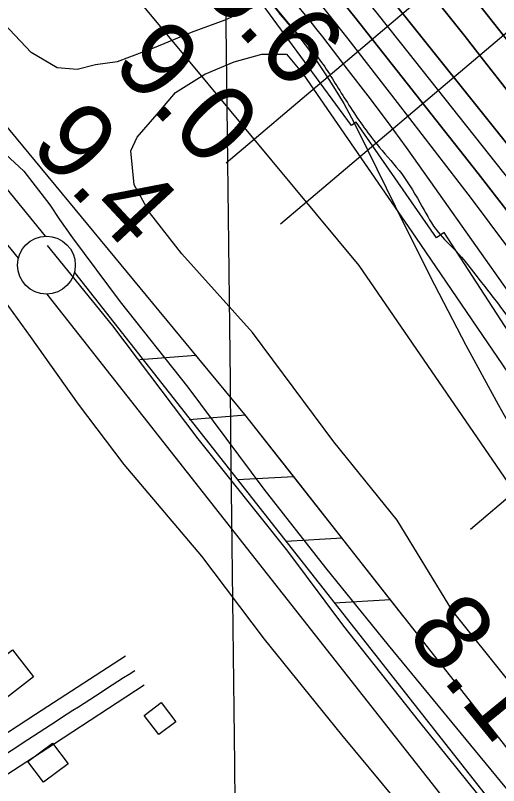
# Model space of a CAD drawing. Extents: x 3684037 to 3722149, y 433263 to 459021.
# Drawn here: x 3703824 to 3704242, y 449351 to 450017 of the extents above; entities that cross this region are included whole.
import ezdxf

# ---------------------------------------------------------------- set-up
doc = ezdxf.new("R2010")
doc.units = 0
for name, color, linetype in [('V-BLDG-OTLN', 7, 'Continuous'), ('V-FLOD-BASE', 7, 'Continuous'), ('V-GRID-MAJR', 7, 'Continuous'), ('V-LEVE-TOET', 7, 'Continuous'), ('V-RIVR-EDGE', 7, 'Continuous'), ('V-RIVR-RANG', 7, 'Continuous'), ('V-ROAD-CNTR', 7, 'Continuous'), ('V-RRAP-FSHR', 7, 'Continuous'), ('V-RRAP-RVMT', 7, 'Continuous'), ('V-SITE-VEGE', 7, 'Continuous'), ('V-SURV-LINE', 7, 'Continuous'), ('V-TOPO-DPTH', 7, 'Continuous'), ('V-TOPO-MINR', 7, 'Continuous'), ('V-TOPO-WATR', 7, 'Continuous'), ('V-UTIL-IDEN', 7, 'Continuous'), ('V-UTIL-LINE', 7, 'Continuous')]:
    doc.layers.add(name, color=color, linetype=linetype)

msp = doc.modelspace()

# ---------------------------------------------------------------- linework, layer by layer
at = {"layer": 'V-BLDG-OTLN'}
for points in [[(3703839.39, 449445.4), (3703780.87, 449400.2), (3703762.69, 449423.74), (3703821.2, 449468.94)], [(3703947.74, 449395.52), (3703935.11, 449412.14), (3703949.81, 449423.31), (3703962.44, 449406.69)], [(3703869.29, 449370.27), (3703848.01, 449354.32), (3703834.61, 449372.19), (3703855.89, 449388.14)]]:
    msp.add_lwpolyline(points, close=True, dxfattribs=at)
at = {"layer": 'V-FLOD-BASE'}
msp.add_lwpolyline([(3703851.33, 449818.49), (3703907.73, 449748.87), (3703981.54, 449651.3), (3704059.03, 449554.27), (3704107.53, 449489.4), (3704171.85, 449407.66), (3704239.85, 449323.28)], dxfattribs=at)
at = {"layer": 'V-GRID-MAJR'}
msp.add_spline([(3704135.7, 438862.18), (3704065.22, 444919.15), (3703994.7, 450979.58), (3703924.18, 457040.01), (3703924.14, 457043.47)], degree=3, dxfattribs=at)
at = {"layer": 'V-LEVE-TOET'}
for points in [[(3703802.99, 449908.44), (3703830.93, 449882.6), (3703853.6, 449853.6), (3703862.03, 449840.94), (3703873.1, 449825.11), (3703914.22, 449769.74), (3703972.74, 449695.91), (3704038.63, 449607.84), (3704091.88, 449539.8), (3704146.18, 449472.82), (3704217.35, 449386.33), (3704291.68, 449296.15)], [(3704165.13, 449324.12), (3704106.09, 449395.32), (3704039.14, 449478.12), (3703984.84, 449549.84), (3703917.89, 449628.95), (3703878.35, 449681.16), (3703836.7, 449739.7), (3703806.65, 449781.36)]]:
    msp.add_lwpolyline(points, dxfattribs=at)
at = {"layer": 'V-RIVR-EDGE'}
msp.add_spline([(3696491.01, 456956.98), (3696499.46, 456945.34), (3696522.43, 456915.36), (3696551.06, 456881.73), (3696592.6, 456839.57), (3696607.93, 456824.57), (3696661.56, 456762.17), (3696696.26, 456732.56), (3696736.59, 456690.41), (3696782.99, 456647.43), (3696798.72, 456631.62), (3696862.88, 456574.85), (3696899.59, 456542.81), (3696931.08, 456518.47), (3696942.36, 456503.48), (3696952.45, 456494.97), (3696962.14, 456487.66), (3696987.16, 456470.62), (3697014.61, 456451.55), (3697061.04, 456420.29), (3697092.52, 456395.55), (3697134.08, 456360.67), (3697166.78, 456335.52), (3697185.73, 456316.47), (3697201.46, 456298.23), (3697211.53, 456284.46), (3697233.7, 456256.1), (3697255.88, 456230.97), (3697279.27, 456203.82), (3697316.37, 456164.91), (3697353.48, 456123.98), (3697376.87, 456099.66), (3697406.33, 456076.13), (3697430.14, 456057.88), (3697450.33, 456044.89), (3697520.13, 455982.44), (3697544.34, 455963.37), (3697581.9, 455942.25), (3697614.61, 455926), (3697632.78, 455913.82), (3697662.24, 455891.91), (3697710.26, 455848.12), (3697757.45, 455800.7), (3697792.14, 455767.05), (3697833.3, 455729.34), (3697868.4, 455696.9), (3697895.83, 455673.38), (3697933.75, 455633.66), (3697972.88, 455598.38), (3698039.46, 455539.58), (3698090.29, 455492.15), (3698135.88, 455447.55), (3698177.02, 455406.61), (3698217.74, 455359.2), (3698254.45, 455321.1), (3698281.47, 455292.72), (3698316.18, 455265.55), (3698357.36, 455240.78), (3698381.98, 455222.12), (3698407.8, 455194.96), (3698430.77, 455163.36), (3698450.93, 455141.88), (3698487.66, 455113.89), (3698517.53, 455091.17), (3698534.07, 455076.97), (3698556.24, 455049.42), (3698582.46, 455019.84), (3698614.72, 454987.01), (3698657.08, 454947.27), (3698691.37, 454913.62), (3698718, 454887.28), (3698807.16, 454806.58), (3698837.41, 454775.78), (3698881.4, 454739.68), (3698910.45, 454713.73), (3698949.18, 454677.64), (3698989.11, 454637.11), (3699039.14, 454591.7), (3699066.57, 454562.92), (3699088.77, 454545.47), (3699187.23, 454465.17), (3699228.39, 454429.88), (3699268.34, 454393.8), (3699300.6, 454360.56), (3699328.84, 454330.56), (3699382.5, 454285.14), (3699427.29, 454244.19), (3699474.49, 454199.59), (3699500.3, 454170.41), (3699532.57, 454139.2), (3699563.24, 454114.46), (3699588.66, 454093.77), (3699608.43, 454073.91), (3699636.65, 454041.49), (3699659.24, 454015.55), (3699675.77, 453998.53), (3699726.99, 453942.6), (3699768.93, 453898.01), (3699807.65, 453854.65), (3699829.44, 453837.61), (3699865.77, 453811.24), (3699885.13, 453793.8), (3699924.68, 453762.57), (3699939.63, 453754.85), (3699950.95, 453754.42), (3699975.6, 453746.67), (3700001.84, 453731.24), (3700023.64, 453714.2), (3700032.9, 453700.84), (3700036.11, 453688.7), (3700042.15, 453679.38), (3700052.63, 453667.23), (3700065.94, 453651.02), (3700072.38, 453638.47), (3700079.63, 453627.94), (3700095.35, 453607.27), (3700141.31, 453551.36), (3700161.45, 453521.38), (3700185.64, 453491.4), (3700219.92, 453452.9), (3700237.25, 453429.81), (3700255.39, 453407.52), (3700340.92, 453326.44), (3700393.37, 453280.61), (3700435.74, 453243.71), (3700480.94, 453207.61), (3700509.2, 453188.54), (3700535.04, 453172.3), (3700559.26, 453156.47), (3700600.44, 453130.89), (3700613.76, 453121.15), (3700623.46, 453116.28), (3700639.19, 453100.47), (3700647.65, 453090.74), (3700674.71, 453074.9), (3700691.25, 453060.71), (3700727.58, 453033.93), (3700758.25, 453008.78), (3700801.44, 452977.54), (3700837.37, 452952.38), (3700871.67, 452924.8), (3700903.95, 452898.44), (3700927.77, 452880.99), (3700958.44, 452857.86), (3701015.34, 452807.99), (3701048.43, 452780.41), (3701075.48, 452762.95), (3701104.95, 452743.47), (3701127.16, 452730.88), (3701156.63, 452713.42), (3701182.87, 452695.56), (3701204.67, 452682.16), (3701235.37, 452666.32), (3701255.56, 452654.14), (3701285.83, 452633.03), (3701312.86, 452607.09), (3701321.33, 452599.79), (3701332.23, 452591.67), (3701350.39, 452577.48), (3701370.57, 452560.44), (3701389.13, 452544.63), (3701408.91, 452532.04), (3701434.36, 452518.63), (3701456.18, 452512.11), (3701467.08, 452506.42), (3701486.05, 452491.01), (3701499.77, 452482.08), (3701518.75, 452468.28), (3701537.72, 452454.08), (3701554.26, 452439.49), (3701575.24, 452422.85), (3701592.2, 452410.28), (3701622.47, 452387.15), (3701647.09, 452368.49), (3701696.32, 452326.72), (3701727.79, 452300.36), (3701754.02, 452278.86), (3701780.66, 452258.17), (3701815.38, 452234.23), (3701863.81, 452194.89), (3701890.45, 452176.22), (3701916.7, 452162), (3701938.89, 452143.34), (3701962.31, 452129.94), (3701986.93, 452112.09), (3702011.95, 452090.6), (3702032.94, 452074.37), (3702051.1, 452058.55), (3702109.2, 452006.65), (3702158.04, 451973.37), (3702192.75, 451944.17), (3702212.11, 451923.9), (3702228.25, 451910.12), (3702239.56, 451906.04), (3702258.94, 451893.46), (3702276.69, 451876.03), (3702294.85, 451861.43), (3702325.52, 451839.11), (3702353.77, 451816.4), (3702388.48, 451789.62), (3702409.06, 451772.59), (3702442.56, 451743.39), (3702493.4, 451700.4), (3702516.8, 451677.7), (3702543.84, 451656.2), (3702589.05, 451624.55), (3702615.68, 451603.86), (3702648.37, 451577.9), (3702681.06, 451551.13), (3702714.15, 451522.34), (3702744.82, 451496.38), (3702761.76, 451479.36), (3702791.61, 451448.55), (3702806.52, 451427.89), (3702821.83, 451408.04), (3702843.21, 451386.55), (3702872.26, 451361.01), (3702910.6, 451327.75), (3702933.18, 451303.03), (3702957.78, 451275.47), (3702989.23, 451239), (3703050.15, 451184.26), (3703086.05, 451144.95), (3703114.68, 451113.34), (3703144.52, 451080.11), (3703160.65, 451061.87), (3703178, 451046.86), (3703202.6, 451019.71), (3703240.51, 450979.58), (3703264.72, 450956.48), (3703289.72, 450930.13), (3703316.74, 450902.16), (3703339.74, 450878.65), (3703374.42, 450840.15), (3703418.36, 450788.28), (3703459.08, 450738.85), (3703496.19, 450699.53), (3703592.58, 450595.78), (3703613.16, 450579.55), (3703630.9, 450558.88), (3703650.24, 450530.53), (3703671.59, 450496.51), (3703693.35, 450468.15), (3703725.21, 450432.89), (3703758.29, 450400.86), (3703788.55, 450373.7), (3703807.1, 450353.03), (3703820.41, 450338.03), (3703842.98, 450309.27), (3703868.37, 450275.64), (3703879.24, 450255.8), (3703887.68, 450233.54), (3703893.72, 450223.82), (3703916.29, 450193.44), (3703936.04, 450167.51), (3703950.95, 450147.66), (3704020.69, 450060.95), (3704036.82, 450041.5), (3704044.07, 450029.75), (3704061.81, 450007.88), (3704081.17, 449986.4), (3704102.92, 449954.4), (3704113.39, 449937.79), (3704138.38, 449903.36), (3704157.73, 449880.26), (3704175.46, 449851.91), (3704189.15, 449830.04), (3704204.88, 449813.42), (3704221.81, 449792.76), (3704273.77, 449711.76), (3704281.41, 449690.71), (3704297.12, 449666.01), (3704324.1, 449622.27), (3704340.63, 449601.6), (3704382.92, 449535.99), (3704402.67, 449506.83), (3704415.95, 449482.53), (3704431.66, 449459.44), (3704449.4, 449437.16), (3704471.98, 449410.42), (3704491.34, 449390.55), (3704521.18, 449354.9), (3704545.76, 449323.7), (3704553.81, 449308.31), (3704563.07, 449292.11), (3704576.77, 449271.05), (3704594.9, 449242.3), (3704618.66, 449204.23), (3704654.93, 449156.02), (3704685.15, 449111.87), (3704709.72, 449071.77), (3704733.89, 449034.11), (3704765.72, 448985.91), (3704789.88, 448945.01), (3704815.26, 448906.53), (3704829.35, 448881.42), (3704849.89, 448850.24), (3704868.83, 448820.67), (3704884.95, 448801.63), (3704901.08, 448780.96), (3704913.97, 448762.33), (3704925.64, 448740.06), (3704932.48, 448726.7), (3704949.8, 448698.35), (3704967.55, 448682.54), (3704988.15, 448670.76), (3705014.8, 448656.95), (3705046.3, 448639.88), (3705064.06, 448624.47), (3705092.28, 448592.05), (3705105.17, 448573.42), (3705120.49, 448553.97), (3705145.89, 448522.77), (3705180.17, 448483.87), (3705197.5, 448460.37), (3705228.52, 448416.22), (3705268.84, 448365.58), (3705295.84, 448328.31), (3705331.7, 448279.29), (3705359.5, 448238.78), (3705380.04, 448203.15), (3705402.15, 448152.55), (3705422.25, 448101.95), (3705439.55, 448066.32), (3705459.26, 448025.43)], degree=3, dxfattribs=at)
at = {"layer": 'V-ROAD-CNTR'}
for points in [[(3703243.12, 448998.09), (3703266.22, 449009.63), (3703289.05, 449021.04), (3703335.36, 449046.58), (3703379.3, 449075.9), (3703447.14, 449126.72), (3703514.44, 449178.68), (3703573.37, 449225.48), (3703632.98, 449272.07), (3703697.48, 449318.53), (3703763.37, 449362.61), (3703841.14, 449413.15), (3703918.83, 449463.63)], [(3703256.54, 448971.25), (3703279.63, 448982.8), (3703303, 448994.48), (3703350.96, 449020.93), (3703396.63, 449051.39), (3703465.3, 449102.84), (3703532.94, 449155.06), (3703591.94, 449201.91), (3703650.99, 449248.07), (3703714.59, 449293.88), (3703779.89, 449337.56), (3703857.49, 449388), (3703935.17, 449438.48)]]:
    msp.add_lwpolyline(points, dxfattribs=at)
msp.add_spline([(3703249.83, 448984.67), (3703296.03, 449007.76), (3703387.96, 449063.65), (3703523.69, 449166.87), (3703641.99, 449260.07), (3703771.63, 449350.09), (3703927, 449451.06)], degree=3, dxfattribs=at)
at = {"layer": 'V-RRAP-FSHR'}
for p, q in [((3703979.89, 449723.39), (3703931.21, 449719.49)), ((3703979.89, 449723.39), (3703931.21, 449719.49)), ((3704022.59, 449671.72), (3703973.91, 449667.83)), ((3704022.59, 449671.72), (3703973.91, 449667.83)), ((3704064.37, 449618.55), (3704015.61, 449615.85)), ((3704064.37, 449618.55), (3704015.61, 449615.85)), ((3704106.25, 449565.27), (3704057.5, 449562.57)), ((3704106.25, 449565.27), (3704057.5, 449562.57)), ((3704148.14, 449512), (3704099.38, 449509.29)), ((3704148.14, 449512), (3704099.38, 449509.29))]:
    msp.add_line(p, q, dxfattribs=at)
for points in [[(3696447.93, 456956.48), (3696463.25, 456935.99), (3696844.22, 456552.5), (3697679.41, 455804.34), (3698342.54, 455206.3), (3699589.55, 454026.74), (3700353.91, 453272.26), (3701350.8, 452530.88), (3702244.12, 451846.27), (3702849.02, 451331.23), (3704120.54, 449801.08)], [(3706624.05, 445324.52), (3706335.74, 445974.6), (3706211.12, 446060.34), (3705941.18, 446680.14), (3705638.1, 447383.27), (3705559.25, 447619.14), (3705292.92, 448270.89), (3705041.4, 448568.62), (3705014.25, 448591.97), (3704849.52, 448620.32), (3704832.09, 448641.18), (3704566.71, 448979.59), (3704022.21, 449672.18), (3703637.9, 450137.19), (3703233.42, 450593.66)], [(3704120.54, 449801.08), (3704463.63, 449301.81), (3704819.51, 448812.11), (3705110.68, 448422.87)], [(3704022.21, 449672.18), (3704022.21, 449672.18), (3703979.51, 449723.85), (3703961.94, 449745.1)], [(3704064.09, 449618.9), (3704022.21, 449672.18)], [(3704105.98, 449565.62), (3704064.09, 449618.9)], [(3704147.86, 449512.35), (3704105.98, 449565.62)], [(3704159.54, 449497.5), (3704147.86, 449512.35)]]:
    msp.add_lwpolyline(points, dxfattribs=at)
at = {"layer": 'V-RRAP-RVMT'}
for p, q in [((3704114.47, 449922.17), (3704032.1, 450034.16)), ((3704118.31, 449925), (3704114.47, 449922.17)), ((3704187.9, 449825.01), (3704118.31, 449925)), ((3704194.55, 449829.64), (3704187.9, 449825.01)), ((3704263.11, 449723.46), (3704194.55, 449829.64))]:
    msp.add_line(p, q, dxfattribs=at)
at = {"layer": 'V-SITE-VEGE'}
msp.add_lwpolyline([(3704031.45, 450025.19), (3704004.85, 450013.23), (3703975.58, 450002.59), (3703943.66, 449989.3), (3703911.74, 449977.34), (3703893.12, 449974.68), (3703877.16, 449970.69), (3703859.88, 449972.02), (3703837.27, 449985.33), (3703776.1, 450050.51), (3703611.22, 450223.43), (3703588.62, 450262), (3703588.63, 450272.64), (3703601.93, 450288.6), (3703625.87, 450304.55), (3703657.79, 450325.83), (3703701.69, 450355.08), (3703717.65, 450367.04), (3703736.27, 450376.35), (3703756.22, 450367.04), (3703809.4, 450301.86), (3703930.39, 450132.93), (3704031.45, 450030.51)], close=True, dxfattribs=at)
msp.add_lwpolyline([(3704346.51, 449321.59), (3704201.58, 449502.49), (3704153.72, 449580.97), (3704099.2, 449648.8), (3704028.73, 449743.24), (3703967.57, 449811.08), (3703939.65, 449847), (3703926.35, 449870.94), (3703923.7, 449900.2), (3703929.02, 449912.16), (3703946.31, 449932.11), (3703962.27, 449950.73), (3703987.55, 449966.68), (3704012.82, 449977.31), (3704036.76, 449983.96), (3704058.04, 449983.96), (3704072.66, 449966.67), (3704169.72, 449825.67), (3704319.96, 449604.87)], dxfattribs=at)
at = {"layer": 'V-SURV-LINE'}
for points in [[(3703695.25, 450015.48), (3703849.57, 449826.39)], [(3703826.33, 449807.43), (3703672, 449996.52)], [(3703874.74, 449794.99), (3704816.6, 448597.96)], [(3704793.01, 448579.43), (3703851.15, 449776.46)]]:
    msp.add_lwpolyline(points, dxfattribs=at)
msp.add_circle((3703850.58, 449801.43), 25, dxfattribs=at)
at = {"layer": 'V-TOPO-DPTH'}
for points in [[(3704902.12, 449078.03), (3704655.5, 449417.12), (3704627.78, 449455.04), (3704599.96, 449492.89), (3704571.97, 449530.61), (3704543.87, 449568.24), (3704500.71, 449625.78), (3704494.09, 449634.57), (3704487.44, 449643.35), (3704480.75, 449652.1), (3704474.04, 449660.84), (3704244.44, 449958.36), (3704228.58, 449978.76), (3704212.6, 449999.08), (3704196.48, 450019.27), (3704180.25, 450039.39), (3704157.2, 450067.71), (3704152.39, 450073.57), (3704147.53, 450079.4), (3704142.62, 450085.18), (3704137.66, 450090.93), (3703595.14, 450714.28)], [(3703595.14, 450714.28), (3704137.66, 450090.93), (3704142.62, 450085.18), (3704147.53, 450079.4), (3704152.39, 450073.57), (3704157.2, 450067.71), (3704180.25, 450039.39), (3704196.48, 450019.27), (3704212.6, 449999.08), (3704228.58, 449978.76), (3704244.44, 449958.36), (3704474.04, 449660.84), (3704480.75, 449652.1), (3704487.44, 449643.35), (3704494.09, 449634.57), (3704500.71, 449625.78), (3704543.87, 449568.24), (3704571.97, 449530.61), (3704599.96, 449492.89), (3704627.78, 449455.04), (3704655.5, 449417.12), (3704902.12, 449078.03)], [(3704896.93, 449050.34), (3704470.47, 449629.42), (3704162.82, 450013.84), (3704144.48, 450036.61), (3704126.04, 450059.29), (3704107.45, 450081.86), (3704088.76, 450104.34), (3704069.92, 450126.71), (3704050.98, 450148.98), (3704031.9, 450171.13), (3704012.72, 450193.2), (3703621.21, 450640.64)], [(3703621.21, 450640.64), (3704012.72, 450193.2), (3704031.9, 450171.13), (3704050.98, 450148.98), (3704069.92, 450126.71), (3704088.76, 450104.34), (3704107.45, 450081.86), (3704126.04, 450059.29), (3704144.48, 450036.61), (3704162.82, 450013.84), (3704470.47, 449629.42), (3704896.93, 449050.34)], [(3704778.9, 449287.63), (3704725.74, 449360.6), (3704672.37, 449433.41), (3704618.85, 449506.12), (3704533.61, 449621.57), (3704519.87, 449640.13), (3704506.09, 449658.67), (3704492.27, 449677.17), (3704478.41, 449695.65), (3704411.85, 449784.15), (3704371.82, 449837.03), (3704331.56, 449889.73), (3704290.96, 449942.17), (3704250.14, 449994.44), (3704194.92, 450064.67), (3704181.44, 450081.61), (3704167.82, 450098.44), (3704154.01, 450115.11), (3704140.06, 450131.67), (3703943.53, 450362.12), (3703889.59, 450424.72), (3703835.21, 450486.93), (3703780.18, 450548.58)], [(3703780.18, 450548.58), (3703835.21, 450486.93), (3703889.59, 450424.72), (3703943.53, 450362.12), (3704140.06, 450131.67), (3704154.01, 450115.11), (3704167.82, 450098.44), (3704181.44, 450081.61), (3704194.92, 450064.67), (3704250.14, 449994.44), (3704290.96, 449942.17), (3704331.56, 449889.73), (3704371.82, 449837.03), (3704411.85, 449784.15), (3704478.41, 449695.65), (3704492.27, 449677.17), (3704506.09, 449658.67), (3704519.87, 449640.13), (3704533.61, 449621.57), (3704618.85, 449506.12), (3704672.37, 449433.41), (3704725.74, 449360.6), (3704778.9, 449287.63)], [(3703725.35, 450438.61), (3704065.31, 450028.55), (3704071.38, 450021.16), (3704077.39, 450013.72), (3704083.34, 450006.23), (3704089.23, 449998.7), (3704111.58, 449969.84), (3704128.46, 449947.74), (3704145.15, 449925.49), (3704161.55, 449903.03), (3704177.75, 449880.43), (3704386.34, 449585.41), (3704391.95, 449577.49), (3704397.56, 449569.56), (3704403.17, 449561.64), (3704408.79, 449553.72), (3704414.42, 449545.81), (3704420.07, 449537.92), (3704425.76, 449530.05), (3704431.46, 449522.19), (3704764.53, 449065.04)], [(3703785.33, 450411.52), (3703849.3, 450337.11), (3703912.74, 450262.23), (3703975.81, 450187.04), (3704068.23, 450076.07), (3704084.74, 450056.07), (3704101.14, 450035.98), (3704117.36, 450015.75), (3704133.48, 449995.43), (3704223.73, 449880.59), (3704259.71, 449834.48), (3704295.48, 449788.2), (3704330.91, 449741.67), (3704366.14, 449694.97), (3704402.85, 449645.94), (3704419.54, 449623.63), (3704436.22, 449601.3), (3704452.87, 449578.96), (3704469.51, 449556.61), (3704625.07, 449347.41)], [(3704625.07, 449347.41), (3704469.51, 449556.61), (3704452.87, 449578.96), (3704436.22, 449601.3), (3704419.54, 449623.63), (3704402.85, 449645.94), (3704366.14, 449694.97), (3704330.91, 449741.67), (3704295.48, 449788.2), (3704259.71, 449834.48), (3704223.73, 449880.59), (3704133.48, 449995.43), (3704117.36, 450015.75), (3704101.14, 450035.98), (3704084.74, 450056.07), (3704068.23, 450076.07), (3703975.81, 450187.04), (3703912.74, 450262.23), (3703849.3, 450337.11), (3703785.33, 450411.52)]]:
    msp.add_lwpolyline(points, dxfattribs=at)
at = {"layer": 'V-TOPO-MINR'}
for points in [[(3703595.14, 450714.28), (3704137.66, 450090.93), (3704142.62, 450085.18), (3704147.53, 450079.4), (3704152.39, 450073.57), (3704157.2, 450067.71), (3704180.25, 450039.39), (3704196.48, 450019.27), (3704212.6, 449999.08), (3704228.58, 449978.76), (3704244.44, 449958.36), (3704474.04, 449660.84), (3704480.75, 449652.1), (3704487.44, 449643.35), (3704494.09, 449634.57), (3704500.71, 449625.78), (3704543.87, 449568.24), (3704571.97, 449530.61), (3704599.96, 449492.89), (3704627.78, 449455.04), (3704655.5, 449417.12), (3704902.12, 449078.03)], [(3703602.35, 450641.4), (3703863.87, 450342.41), (3703906.09, 450293.79), (3703948.09, 450244.98), (3703989.75, 450195.89), (3704031.19, 450146.6), (3704069.68, 450100.49), (3704091.6, 450074.02), (3704113.38, 450047.45), (3704134.96, 450020.72), (3704156.41, 449993.87), (3704341.7, 449760.14), (3704360.57, 449736.22), (3704379.36, 449712.23), (3704398.03, 449688.15), (3704416.62, 449664.01), (3704435.13, 449639.81), (3704453.61, 449615.59), (3704472.04, 449591.32), (3704490.44, 449567.03), (3704848.4, 449093.57)], [(3703621.21, 450640.64), (3704012.72, 450193.2), (3704031.9, 450171.13), (3704050.98, 450148.98), (3704069.92, 450126.71), (3704088.76, 450104.34), (3704107.45, 450081.86), (3704126.04, 450059.29), (3704144.48, 450036.61), (3704162.82, 450013.84), (3704470.47, 449629.42), (3704896.93, 449050.34)], [(3703597.94, 450568.53), (3704063.85, 450005.35), (3704064.85, 450004.13), (3704065.85, 450002.9), (3704066.83, 450001.66), (3704067.81, 450000.41), (3704071.52, 449995.63), (3704074.3, 449991.95), (3704077.03, 449988.24), (3704079.68, 449984.48), (3704082.28, 449980.67), (3704092.78, 449964.98), (3704100.34, 449953.16), (3704107.58, 449941.15), (3704114.32, 449928.86), (3704120.75, 449916.39), (3704159.86, 449836.55), (3704186.12, 449784.29), (3704213.08, 449732.4), (3704241.08, 449681.07), (3704269.78, 449630.12)], [(3703780.18, 450548.58), (3703835.21, 450486.93), (3703889.59, 450424.72), (3703943.53, 450362.12), (3704140.06, 450131.67), (3704154.01, 450115.11), (3704167.82, 450098.44), (3704181.44, 450081.61), (3704194.92, 450064.67), (3704250.14, 449994.44), (3704290.96, 449942.17), (3704331.56, 449889.73), (3704371.82, 449837.03), (3704411.85, 449784.15), (3704478.41, 449695.65), (3704492.27, 449677.17), (3704506.09, 449658.67), (3704519.87, 449640.13), (3704533.61, 449621.57), (3704618.85, 449506.12), (3704672.37, 449433.41), (3704725.74, 449360.6), (3704778.9, 449287.63)], [(3703785.33, 450411.52), (3703849.3, 450337.11), (3703912.74, 450262.23), (3703975.81, 450187.04), (3704068.23, 450076.07), (3704084.74, 450056.07), (3704101.14, 450035.98), (3704117.36, 450015.75), (3704133.48, 449995.43), (3704223.73, 449880.59), (3704259.71, 449834.48), (3704295.48, 449788.2), (3704330.91, 449741.67), (3704366.14, 449694.97), (3704402.85, 449645.94), (3704419.54, 449623.63), (3704436.22, 449601.3), (3704452.87, 449578.96), (3704469.51, 449556.61), (3704625.07, 449347.41)], [(3703806, 450365.48), (3703857.08, 450304.48), (3704066.77, 450052.11), (3704078, 450038.46), (3704089.15, 450024.74), (3704100.17, 450010.93), (3704111.1, 449997.04), (3704153.88, 449942.18), (3704185.94, 449900.67), (3704217.73, 449858.95), (3704249.11, 449816.92), (3704280.23, 449774.7), (3704399.02, 449611.88), (3704408.4, 449599.02), (3704417.78, 449586.16), (3704427.15, 449573.3), (3704436.52, 449560.44), (3704488.22, 449489.49), (3704523.49, 449441.19), (3704558.81, 449392.92), (3704594.21, 449344.72)]]:
    msp.add_lwpolyline(points, dxfattribs=at)
at = {"layer": 'V-TOPO-WATR'}
msp.add_lwpolyline([(3703725.35, 450438.61), (3704065.31, 450028.55), (3704071.38, 450021.16), (3704077.39, 450013.72), (3704083.34, 450006.23), (3704089.23, 449998.7), (3704111.58, 449969.84), (3704128.46, 449947.74), (3704145.15, 449925.49), (3704161.55, 449903.03), (3704177.75, 449880.43), (3704386.34, 449585.41), (3704391.95, 449577.49), (3704397.56, 449569.56), (3704403.17, 449561.64), (3704408.79, 449553.72), (3704414.42, 449545.81), (3704420.07, 449537.92), (3704425.76, 449530.05), (3704431.46, 449522.19), (3704764.53, 449065.04)], dxfattribs=at)
at = {"layer": 'V-UTIL-IDEN'}
for points in [[(3706624.05, 445324.52), (3706335.74, 445974.6), (3706211.12, 446060.34), (3705941.18, 446680.14), (3705638.1, 447383.27), (3705559.25, 447619.14), (3705292.92, 448270.89), (3705041.4, 448568.62), (3705014.25, 448591.97), (3704849.52, 448620.32), (3704832.09, 448641.18), (3704566.71, 448979.59), (3704022.21, 449672.18), (3703637.9, 450137.19), (3703233.42, 450593.66)], [(3704022.21, 449672.18), (3704022.21, 449672.18), (3703979.51, 449723.85), (3703961.94, 449745.1)], [(3704064.09, 449618.9), (3704022.21, 449672.18)], [(3704105.98, 449565.62), (3704064.09, 449618.9)], [(3704147.86, 449512.35), (3704105.98, 449565.62)], [(3704159.54, 449497.5), (3704147.86, 449512.35)]]:
    msp.add_lwpolyline(points, dxfattribs=at)
at = {"layer": 'V-UTIL-LINE'}
for p, q in [((3704006.09, 449889.98), (3706214.2, 451760.39)), ((3704053.01, 449837.2), (3706261.11, 451707.61)), ((3704217.21, 449573.29), (3706425.32, 451443.71))]:
    msp.add_line(p, q, dxfattribs=at)

# ---------------------------------------------------------------- texts
at = {"layer": 'V-RIVR-RANG'}
for s, rotation, p in [('5.6', 312.97833, (3703979.53, 450041.79)), ('9.0', 312.97833, (3703905.82, 449974.21)), ('9.4', 312.97833, (3703834.81, 449903.72)), ('8.1', 309.23833, (3704160.09, 449482.23))]:
    msp.add_text(s, height=67, rotation=rotation, dxfattribs=at).set_placement(p)

doc.saveas('drawing.dxf')
